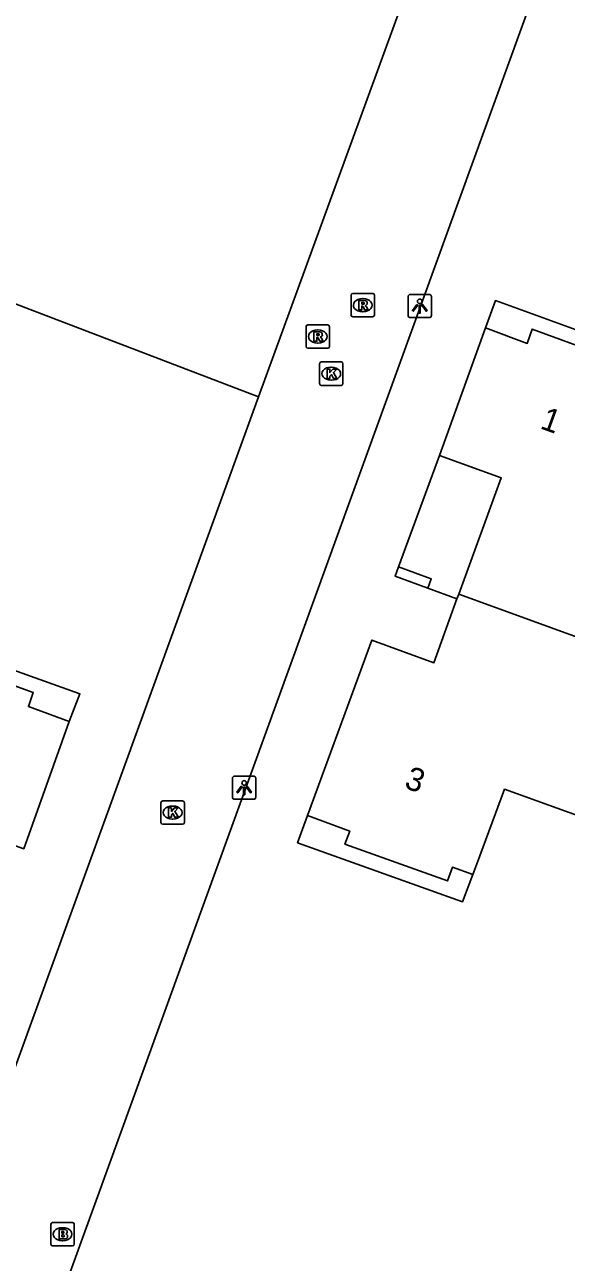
# Model space of a CAD drawing. Extents: x 155888 to 156864, y 383882 to 384671.
# Drawn here: x 156738.7 to 156761.9, y 384185.7 to 384238.7 of the extents above; entities that cross this region are included whole.
import ezdxf

# ---------------------------------------------------------------- set-up
doc = ezdxf.new("R2010")
doc.units = 0
for name, color, linetype in [('IMGEO_Brandkraan', 7, 'Continuous'), ('IMGEO_Groenvoorziening', 7, 'Continuous'), ('IMGEO_Hek', 7, 'Continuous'), ('IMGEO_Kolk', 7, 'Continuous'), ('IMGEO_Lichtpunt', 7, 'Continuous'), ('IMGEO_Pand', 7, 'Continuous'), ('IMGEO_Pand_nummerreeks', 7, 'Continuous'), ('IMGEO_Pand_overbouw', 7, 'Continuous'), ('IMGEO_Rijbaan_lokaal_open', 7, 'Continuous'), ('IMGEO_Rioolput', 7, 'Continuous')]:
    doc.layers.add(name, color=color, linetype=linetype)

msp = doc.modelspace()

# ---------------------------------------------------------------- linework, layer by layer
at = {"layer": 'IMGEO_Brandkraan'}
for p, q in [((156739.858, 384186.437), (156739.858, 384187.289)), ((156739.933, 384187.363), (156740.785, 384187.363)), ((156740.859, 384187.289), (156740.859, 384186.437)), ((156740.346, 384187.143), (156740.371, 384187.143)), ((156740.785, 384186.363), (156739.933, 384186.363)), ((156740.369, 384186.583), (156740.344, 384186.583))]:
    msp.add_line(p, q, dxfattribs=at)
for points in [[(156739.858, 384186.437), (156739.858, 384187.289)], [(156739.933, 384187.363), (156740.785, 384187.363)], [(156740.859, 384187.289), (156740.859, 384186.437)], [(156740.206, 384187.063), (156740.206, 384186.663), (156740.419, 384186.663)], [(156740.437, 384187.063), (156740.206, 384187.063)], [(156740.385, 384186.982), (156740.331, 384186.982), (156740.331, 384186.906)], [(156740.331, 384186.906), (156740.384, 384186.906)], [(156740.393, 384186.83), (156740.331, 384186.83), (156740.331, 384186.749)], [(156740.331, 384186.749), (156740.393, 384186.749)], [(156740.785, 384186.363), (156739.933, 384186.363)]]:
    msp.add_lwpolyline(points, dxfattribs=at)
for centre, radius, start, end in [((156739.935, 384187.287), 0.0765, 91.552, 178.448), ((156739.935, 384187.287), 0.0765, 91.552, 178.448), ((156740.783, 384187.287), 0.0765, 1.552, 88.448), ((156740.783, 384187.287), 0.0765, 1.552, 88.448), ((156740.386, 384186.944), 0.0379, 267.8285, 90.9355), ((156740.394, 384186.789), 0.0404, 269.8759, 90.5077), ((156740.425, 384186.914), 0.251, 268.6676, 293.5347), ((156740.441, 384186.918), 0.145, 59.4692, 91.5367), ((156740.466, 384186.965), 0.0922, 285.5137, 58.1501), ((156740.471, 384186.773), 0.105, 301.3115, 78.989), ((156739.935, 384186.439), 0.0765, 181.552, 268.448), ((156739.935, 384186.439), 0.0765, 181.552, 268.448), ((156740.783, 384186.439), 0.0765, 271.552, 358.448), ((156740.783, 384186.439), 0.0765, 271.552, 358.448)]:
    msp.add_arc(centre, radius, start, end, dxfattribs=at)
for centre, major_axis, ratio, start_param, end_param in [((156740.345, 384186.863), (-0.387, 0.002), 0.722429, 4.712389, 7.853982), ((156740.37, 384186.863), (-0.39, 0.002), 0.717154, 1.570796, 4.712389)]:
    msp.add_ellipse(centre, major_axis=major_axis, ratio=ratio, start_param=start_param, end_param=end_param, dxfattribs=at)
at = {"layer": 'IMGEO_Groenvoorziening'}
msp.add_lwpolyline([(156748.746, 384222.717), (156729.008, 384230.275)], dxfattribs=at)
at = {"layer": 'IMGEO_Hek'}
msp.add_lwpolyline([(156748.746, 384222.717), (156729.008, 384230.275)], dxfattribs=at)
at = {"layer": 'IMGEO_Kolk'}
for p, q in [((156751.355, 384223.284), (156751.355, 384224.136)), ((156751.43, 384224.21), (156752.282, 384224.21)), ((156751.843, 384223.99), (156751.868, 384223.99)), ((156752.356, 384224.136), (156752.356, 384223.284)), ((156751.866, 384223.43), (156751.841, 384223.43)), ((156752.282, 384223.21), (156751.43, 384223.21)), ((156744.568, 384204.489), (156744.568, 384205.341)), ((156744.643, 384205.415), (156745.495, 384205.415)), ((156745.569, 384205.341), (156745.569, 384204.489)), ((156745.056, 384205.195), (156745.081, 384205.195)), ((156745.495, 384204.415), (156744.643, 384204.415)), ((156745.079, 384204.635), (156745.054, 384204.635))]:
    msp.add_line(p, q, dxfattribs=at)
for points in [[(156751.355, 384223.284), (156751.355, 384224.136)], [(156751.43, 384224.21), (156752.282, 384224.21)], [(156751.676, 384223.91), (156751.799, 384223.91), (156751.799, 384223.759), (156751.929, 384223.91), (156752.093, 384223.91), (156751.947, 384223.759), (156752.1, 384223.51), (156751.948, 384223.51), (156751.863, 384223.674), (156751.799, 384223.607), (156751.799, 384223.51), (156751.676, 384223.51), (156751.676, 384223.91)], [(156752.356, 384224.136), (156752.356, 384223.284)], [(156752.282, 384223.21), (156751.43, 384223.21)], [(156744.568, 384204.489), (156744.568, 384205.341)], [(156744.643, 384205.415), (156745.495, 384205.415)], [(156745.569, 384205.341), (156745.569, 384204.489)], [(156744.889, 384205.115), (156745.012, 384205.115), (156745.012, 384204.964), (156745.142, 384205.115), (156745.306, 384205.115), (156745.16, 384204.964), (156745.313, 384204.715), (156745.161, 384204.715), (156745.076, 384204.879), (156745.012, 384204.812), (156745.012, 384204.715), (156744.889, 384204.715), (156744.889, 384205.115)], [(156745.495, 384204.415), (156744.643, 384204.415)]]:
    msp.add_lwpolyline(points, dxfattribs=at)
for centre, start, end in [((156751.432, 384224.134), 91.552, 178.448), ((156751.432, 384224.134), 91.552, 178.448), ((156752.28, 384224.134), 1.552, 88.448), ((156752.28, 384224.134), 1.552, 88.448), ((156751.432, 384223.286), 181.552, 268.448), ((156751.432, 384223.286), 181.552, 268.448), ((156752.28, 384223.286), 271.552, 358.448), ((156752.28, 384223.286), 271.552, 358.448), ((156744.645, 384205.339), 91.552, 178.448), ((156744.645, 384205.339), 91.552, 178.448), ((156745.493, 384205.339), 1.552, 88.448), ((156745.493, 384205.339), 1.552, 88.448), ((156744.645, 384204.491), 181.552, 268.448), ((156744.645, 384204.491), 181.552, 268.448), ((156745.493, 384204.491), 271.552, 358.448), ((156745.493, 384204.491), 271.552, 358.448)]:
    msp.add_arc(centre, 0.0765, start, end, dxfattribs=at)
for centre, major_axis, ratio, start_param, end_param in [((156751.842, 384223.71), (-0.387, 0.002), 0.722429, 4.712389, 7.853982), ((156751.867, 384223.71), (-0.39, 0.002), 0.717154, 1.570796, 4.712389), ((156745.055, 384204.915), (-0.387, 0.002), 0.722429, 4.712389, 7.853982), ((156745.08, 384204.915), (-0.39, 0.002), 0.717154, 1.570796, 4.712389)]:
    msp.add_ellipse(centre, major_axis=major_axis, ratio=ratio, start_param=start_param, end_param=end_param, dxfattribs=at)
at = {"layer": 'IMGEO_Lichtpunt'}
for p, q in [((156755.141, 384227.01), (156755.141, 384226.203)), ((156755.141, 384227.01), (156755.141, 384226.203)), ((156756.043, 384227.105), (156755.235, 384227.105)), ((156756.043, 384227.105), (156755.235, 384227.105)), ((156756.137, 384226.203), (156756.137, 384227.01)), ((156756.137, 384226.203), (156756.137, 384227.01)), ((156755.235, 384226.109), (156756.043, 384226.109)), ((156755.235, 384226.109), (156756.043, 384226.109)), ((156747.629, 384206.386), (156747.629, 384205.579)), ((156747.629, 384206.386), (156747.629, 384205.579)), ((156748.531, 384206.481), (156747.723, 384206.481)), ((156748.531, 384206.481), (156747.723, 384206.481)), ((156748.625, 384205.579), (156748.625, 384206.386)), ((156748.625, 384205.579), (156748.625, 384206.386)), ((156747.723, 384205.485), (156748.531, 384205.485)), ((156747.723, 384205.485), (156748.531, 384205.485))]:
    msp.add_line(p, q, dxfattribs=at)
for points in [[(156755.515, 384226.674), (156755.554, 384226.646), (156755.366, 384226.384), (156755.328, 384226.411), (156755.515, 384226.674)], [(156755.617, 384226.626), (156755.664, 384226.626), (156755.664, 384226.304), (156755.617, 384226.304), (156755.617, 384226.626)], [(156755.727, 384226.646), (156755.765, 384226.673), (156755.952, 384226.411), (156755.913, 384226.383), (156755.727, 384226.646)], [(156748.003, 384206.05), (156748.042, 384206.022), (156747.854, 384205.76), (156747.816, 384205.787), (156748.003, 384206.05)], [(156748.105, 384206.002), (156748.152, 384206.002), (156748.152, 384205.68), (156748.105, 384205.68), (156748.105, 384206.002)], [(156748.215, 384206.022), (156748.253, 384206.049), (156748.44, 384205.787), (156748.401, 384205.759), (156748.215, 384206.022)]]:
    msp.add_lwpolyline(points, dxfattribs=at)
for centre in [(156755.64, 384226.808), (156748.128, 384206.184)]:
    msp.add_circle(centre, 0.0994, dxfattribs=at)
for centre, start, end in [((156755.235, 384227.01), 90, 180), ((156755.235, 384227.01), 90, 180), ((156756.043, 384227.01), 0, 90), ((156756.043, 384227.01), 0, 90), ((156755.235, 384226.203), 180, 270), ((156755.235, 384226.203), 180, 270), ((156756.043, 384226.203), 270, 0), ((156756.043, 384226.203), 270, 360), ((156747.723, 384206.386), 90, 180), ((156747.723, 384206.386), 90, 180), ((156748.531, 384206.386), 0, 90), ((156748.531, 384206.386), 0, 90), ((156747.723, 384205.579), 180, 270), ((156747.723, 384205.579), 180, 270), ((156748.531, 384205.579), 270, 0), ((156748.531, 384205.579), 270, 360)]:
    msp.add_arc(centre, 0.0946, start, end, dxfattribs=at)
at = {"layer": 'IMGEO_Pand'}
for points in [[(156768.361, 384217.87), (156764.158, 384219.36), (156765.354, 384222.677), (156765.499, 384223.093), (156764.642, 384223.397), (156764.862, 384223.998), (156760.447, 384225.619), (156760.242, 384225.007), (156758.454, 384225.666), (156756.48, 384220.212), (156759.132, 384219.252), (156757.31, 384214.273)], [(156754.733, 384215.437), (156754.585, 384215.033), (156755.986, 384214.526), (156756.132, 384214.931), (156754.733, 384215.437)], [(156757.31, 384214.273), (156757.233, 384214.064), (156756.245, 384211.331), (156753.597, 384212.302), (156750.84, 384204.786), (156752.643, 384204.125), (156752.438, 384203.569), (156756.83, 384201.993), (156757.043, 384202.582), (156757.914, 384202.26), (156758.067, 384202.673), (156759.269, 384205.913), (156763.411, 384204.415)], [(156766.654, 384210.87), (156757.31, 384214.273)], [(156734.24, 384199.309), (156734.312, 384199.508), (156735.308, 384202.279), (156736.042, 384204.322), (156738.695, 384203.366), (156740.646, 384208.81), (156738.899, 384209.453), (156739.104, 384210.052), (156734.684, 384211.65), (156734.466, 384211.048), (156733.603, 384211.341), (156733.454, 384210.927), (156732.285, 384207.67), (156728.116, 384209.141)]]:
    msp.add_lwpolyline(points, dxfattribs=at)
at = {"layer": 'IMGEO_Pand_overbouw'}
for points in [[(156758.454, 384225.666), (156760.242, 384225.007), (156760.447, 384225.619), (156764.862, 384223.998), (156764.642, 384223.397), (156765.499, 384223.093), (156765.938, 384224.271), (156758.878, 384226.839)], [(156757.31, 384214.273), (156759.132, 384219.252), (156756.48, 384220.212), (156754.733, 384215.437), (156756.132, 384214.931), (156755.986, 384214.526), (156757.233, 384214.064)], [(156733.603, 384211.341), (156734.466, 384211.048), (156734.684, 384211.65), (156739.104, 384210.052), (156738.899, 384209.453), (156740.646, 384208.81), (156741.102, 384209.998), (156734.042, 384212.529)], [(156750.84, 384204.786), (156750.415, 384203.623), (156757.468, 384201.098), (156757.914, 384202.26), (156757.043, 384202.582), (156756.83, 384201.993), (156752.438, 384203.569), (156752.643, 384204.125)]]:
    msp.add_lwpolyline(points, close=True, dxfattribs=at)
at = {"layer": 'IMGEO_Rijbaan_lokaal_open'}
for points in [[(156758.21, 384248.7), (156748.746, 384222.717)], [(156762.028, 384244.15), (156702.835, 384080.846)], [(156748.746, 384222.717), (156698.981, 384085.572), (156698.866, 384085.52)]]:
    msp.add_lwpolyline(points, dxfattribs=at)
at = {"layer": 'IMGEO_Rioolput'}
for p, q in [((156752.701, 384226.219), (156752.701, 384227.071)), ((156752.776, 384227.145), (156753.628, 384227.145)), ((156753.189, 384226.925), (156753.214, 384226.925)), ((156753.702, 384227.071), (156753.702, 384226.219)), ((156753.628, 384226.145), (156752.776, 384226.145)), ((156753.212, 384226.365), (156753.187, 384226.365)), ((156750.777, 384224.875), (156750.777, 384225.727)), ((156750.852, 384225.801), (156751.704, 384225.801)), ((156751.265, 384225.581), (156751.29, 384225.581)), ((156751.778, 384225.727), (156751.778, 384224.875)), ((156751.288, 384225.021), (156751.263, 384225.021)), ((156751.704, 384224.801), (156750.852, 384224.801))]:
    msp.add_line(p, q, dxfattribs=at)
for points in [[(156752.701, 384226.219), (156752.701, 384227.071)], [(156752.776, 384227.145), (156753.628, 384227.145)], [(156753.702, 384227.071), (156753.702, 384226.219)], [(156753.29, 384226.843), (156753.038, 384226.845), (156753.038, 384226.445)], [(156753.038, 384226.445), (156753.162, 384226.445), (156753.162, 384226.607), (156753.173, 384226.607)], [(156753.216, 384226.764), (156753.162, 384226.764), (156753.162, 384226.683)], [(156753.162, 384226.683), (156753.214, 384226.683)], [(156753.22, 384226.578), (156753.291, 384226.445), (156753.431, 384226.445), (156753.366, 384226.571)], [(156753.628, 384226.145), (156752.776, 384226.145)], [(156750.777, 384224.875), (156750.777, 384225.727)], [(156750.852, 384225.801), (156751.704, 384225.801)], [(156751.366, 384225.499), (156751.114, 384225.501), (156751.114, 384225.101)], [(156751.292, 384225.42), (156751.238, 384225.42), (156751.238, 384225.339)], [(156751.238, 384225.339), (156751.29, 384225.339)], [(156751.778, 384225.727), (156751.778, 384224.875)], [(156751.114, 384225.101), (156751.238, 384225.101), (156751.238, 384225.263), (156751.249, 384225.263)], [(156751.296, 384225.234), (156751.367, 384225.101), (156751.507, 384225.101), (156751.442, 384225.227)], [(156751.704, 384224.801), (156750.852, 384224.801)]]:
    msp.add_lwpolyline(points, dxfattribs=at)
for centre, radius, start, end in [((156752.778, 384227.069), 0.0765, 91.552, 178.448), ((156752.778, 384227.069), 0.0765, 91.552, 178.448), ((156753.626, 384227.069), 0.0765, 1.552, 88.448), ((156753.626, 384227.069), 0.0765, 1.552, 88.448), ((156753.172, 384226.554), 0.0533, 26.0293, 88.6989), ((156753.198, 384226.872), 0.19, 274.7715, 282.9687), ((156753.222, 384226.668), 0.0964, 77.0061, 93.1865), ((156753.236, 384226.725), 0.0378, 276.6634, 79.6772), ((156753.289, 384226.733), 0.109, 350.3612, 89.416), ((156753.287, 384226.733), 0.112, 277.5842, 350.9817), ((156753.271, 384226.518), 0.108, 29.5134, 73.7905), ((156752.778, 384226.221), 0.0765, 181.552, 268.448), ((156752.778, 384226.221), 0.0765, 181.552, 268.448), ((156753.626, 384226.221), 0.0765, 271.552, 358.448), ((156753.626, 384226.221), 0.0765, 271.552, 358.448), ((156750.854, 384225.725), 0.0765, 91.552, 178.448), ((156750.854, 384225.725), 0.0765, 91.552, 178.448), ((156751.274, 384225.528), 0.19, 274.7715, 282.9687), ((156751.298, 384225.324), 0.0964, 77.0061, 93.1865), ((156751.312, 384225.381), 0.0378, 276.6634, 79.6772), ((156751.365, 384225.389), 0.109, 350.3612, 89.416), ((156751.363, 384225.389), 0.112, 277.5842, 350.9817), ((156751.702, 384225.725), 0.0765, 1.552, 88.448), ((156751.702, 384225.725), 0.0765, 1.552, 88.448), ((156750.854, 384224.877), 0.0765, 181.552, 268.448), ((156750.854, 384224.877), 0.0765, 181.552, 268.448), ((156751.248, 384225.21), 0.0533, 26.0293, 88.6989), ((156751.347, 384225.174), 0.108, 29.5134, 73.7905), ((156751.702, 384224.877), 0.0765, 271.552, 358.448), ((156751.702, 384224.877), 0.0765, 271.552, 358.448)]:
    msp.add_arc(centre, radius, start, end, dxfattribs=at)
for centre, major_axis, ratio, start_param, end_param in [((156753.188, 384226.645), (-0.387, 0.002), 0.722429, 4.712389, 7.853982), ((156753.213, 384226.645), (-0.39, 0.002), 0.717154, 1.570796, 4.712389), ((156751.264, 384225.301), (-0.387, 0.002), 0.722429, 4.712389, 7.853982), ((156751.289, 384225.301), (-0.39, 0.002), 0.717154, 1.570796, 4.712389)]:
    msp.add_ellipse(centre, major_axis=major_axis, ratio=ratio, start_param=start_param, end_param=end_param, dxfattribs=at)

# ---------------------------------------------------------------- texts
at = {"layer": 'IMGEO_Pand_nummerreeks'}
for s, rotation, p in [('1', 340.0439, (156760.748, 384221.381)), ('3', 339.9637, (156754.933, 384205.992))]:
    msp.add_text(s, height=1, rotation=rotation, dxfattribs=at).set_placement(p)

doc.saveas('drawing.dxf')
